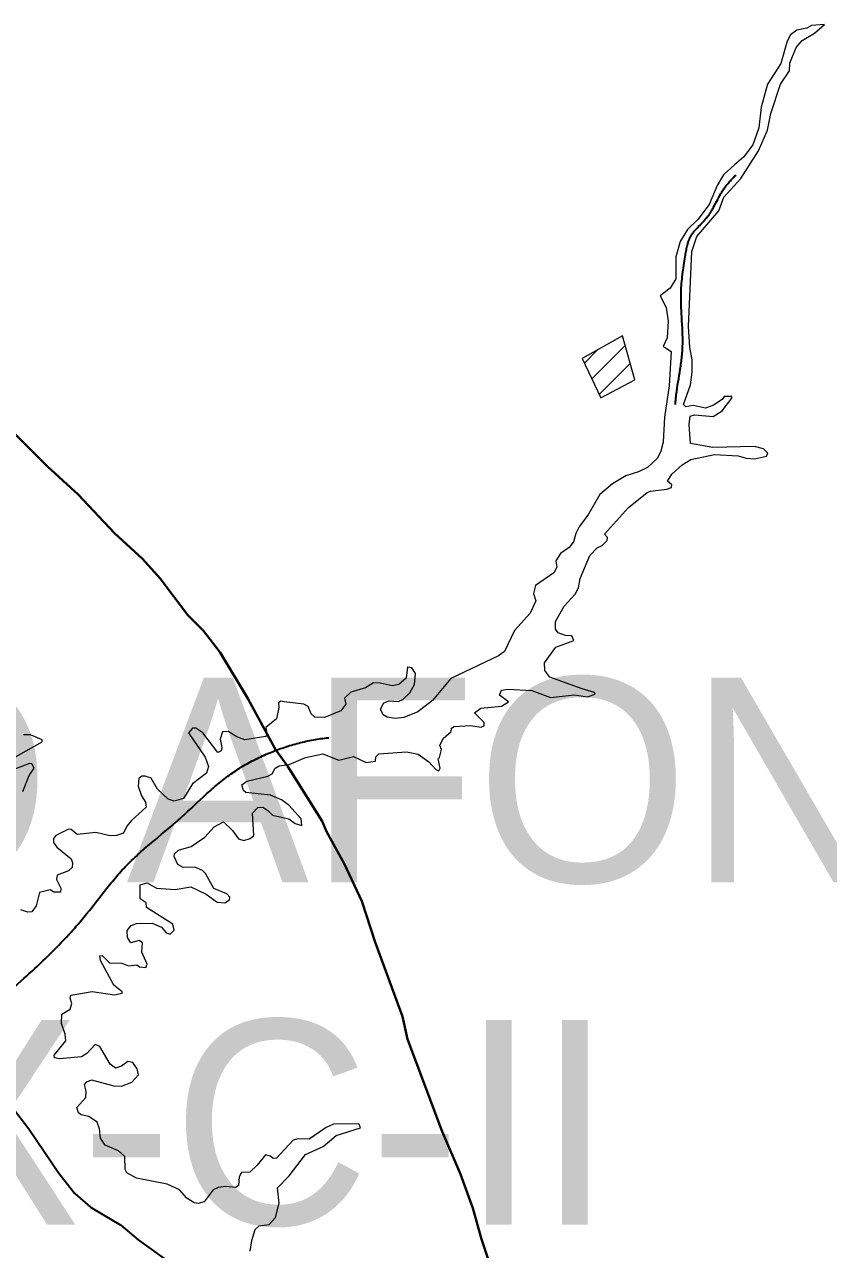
# Model space of a CAD drawing. Extents: x 553962 to 842807, y 8883888 to 9032388.
# Drawn here: x 580576 to 582541, y 8913256 to 8916251 of the extents above; entities that cross this region are included whole.
import ezdxf

# ---------------------------------------------------------------- set-up
doc = ezdxf.new("R2010")
doc.units = 0
doc.header["$LTSCALE"] = 200
doc.linetypes.add('LONG_DASH_SHORT_DASH', pattern=[9.9, 6, -1.2, 1.5, -1.2])
doc.layers.add('6', color=7, linetype='Continuous', lineweight=13)

msp = doc.modelspace()

# ---------------------------------------------------------------- linework, layer by layer
at = {"layer": '6'}
for p, q in [((581944.6, 8915423.4), (581977, 8915455.8)), ((581962.7, 8915385), (582044.4, 8915466.7)), ((581980.9, 8915346.6), (582056.6, 8915422.3))]:
    msp.add_line(p, q, dxfattribs=at)
for points in [[(582304.8, 8915340.4), (582304.8, 8915342), (582286.6, 8915341.9), (582281.6, 8915334.1), (582260.5, 8915320.6), (582240.9, 8915313.3), (582210.3, 8915320.1), (582192.5, 8915316.3), (582187, 8915321.8), (582203.9, 8915370.3), (582208.2, 8915401), (582208.2, 8915431.4), (582202.2, 8915462), (582198.8, 8915513), (582207.3, 8915696.3), (582219.6, 8915733), (582273.1, 8915795.9), (582285.5, 8915829.1), (582327.1, 8915874.5), (582370.1, 8915942.2), (582370.1, 8915942.2), (582392.5, 8915993.1), (582400.2, 8916033.9), (582424, 8916105.2), (582445.6, 8916138.3), (582446.5, 8916156.7), (582461.8, 8916195.3), (582477.1, 8916212.2), (582506.6, 8916230.2), (582531.5, 8916251.2), (582531.5, 8916251.2)], [(582531.5, 8916251.2), (582499.6, 8916248.9), (582488.1, 8916242), (582463.5, 8916237.3), (582448.2, 8916226.2), (582440.5, 8916210.5), (582424.4, 8916155.5), (582392.5, 8916105.1), (582376.8, 8916049.2), (582370.9, 8915998.2), (582356, 8915957.4), (582333.5, 8915927.2), (582311.8, 8915907.8)], [(582311.8, 8915907.8), (582284.6, 8915883.4), (582269.3, 8915857.9), (582249.3, 8915811.2), (582221.8, 8915774.3), (582196.3, 8915750.1), (582178.4, 8915720.3), (582168.2, 8915682.9), (582167.8, 8915629.8), (582154.6, 8915606.4), (582129.9, 8915587.7)], [(582129.9, 8915587.7), (582144.1, 8915559.5), (582149.1, 8915525.7), (582146.6, 8915485), (582137.2, 8915464.1), (582142.6, 8915460.6)], [(582142.6, 8915460.6), (582156.3, 8915451.8), (582151.7, 8915368), (582140.2, 8915291.2), (582136.8, 8915230), (582131.7, 8915208.4), (582123.6, 8915190.6), (582099, 8915168), (582077, 8915157.4), (582046.3, 8915148), (582013.1, 8915128.4), (581982.5, 8915102.5), (581954.9, 8915054.1), (581931.9, 8915023.4), (581923.5, 8915006.6), (581918.4, 8914986.2), (581907.3, 8914972.5), (581886.1, 8914958.1), (581874.7, 8914940.2), (581877.2, 8914924.9), (581870, 8914910.5), (581824.9, 8914879.9), (581820.3, 8914860), (581826.2, 8914842.6), (581812.2, 8914812), (581773.5, 8914769.9), (581749.7, 8914718.1), (581734.9, 8914707.9), (581618.5, 8914652.7), (581573.4, 8914598.2), (581537.3, 8914570.7), (581503.7, 8914556.7), (581482.9, 8914554.9), (581462.6, 8914557.9), (581453.2, 8914563.4), (581446, 8914577.4), (581454.5, 8914593.2), (581467.6, 8914597.8), (581490.6, 8914595.8), (581501.3, 8914601.3), (581518.3, 8914617.1), (581529.2, 8914637.8), (581531.8, 8914664.7), (581522.8, 8914678.6), (581513.2, 8914679.9)], [(582391.7, 8915204.8), (582382.3, 8915213.9), (582360.7, 8915219.8), (582258.7, 8915217.3), (582203.9, 8915226.8), (582200.9, 8915273.4), (582203.5, 8915293.3), (582213.6, 8915297.2), (582259.3, 8915293), (582281.7, 8915306.5), (582304.9, 8915337.4), (582304.8, 8915340.4)], [(581970.7, 8914614.3), (581969.7, 8914618.1), (581939.2, 8914627.2), (581859.8, 8914655.2), (581847.9, 8914671.7), (581847.1, 8914690.5), (581875, 8914728.6), (581919.2, 8914745.3), (581914.2, 8914756.3), (581898.4, 8914757.2), (581880.2, 8914764), (581873.8, 8914772.9), (581874.2, 8914791.6), (581895.4, 8914828.9), (581922.4, 8914858.5), (581929.9, 8914873.6), (581934.2, 8914897), (581958.3, 8914953), (581975.8, 8914971.7), (581987.7, 8914977.7), (582000, 8914989.6), (582001.3, 8914997.2), (581993.7, 8915005.3), (582052.2, 8915070.7), (582097.7, 8915107.2), (582105.8, 8915110.6), (582146.5, 8915114.9), (582157.6, 8915119.6), (582158, 8915125.9), (582147.9, 8915134.4), (582158.4, 8915151.8), (582183.9, 8915174.8), (582204.7, 8915187.9), (582262.2, 8915199.8), (582320.7, 8915196.4), (582340.3, 8915190.9), (582360.7, 8915189.7), (582389.5, 8915195.6), (582392.9, 8915203.7), (582391.7, 8915204.8)], [(581513.2, 8914679.9), (581512.4, 8914680.1), (581508.8, 8914653.4), (581491.5, 8914637.8), (581474.5, 8914634.8), (581445.6, 8914641.2), (581429, 8914641.6), (581409.9, 8914629.7), (581374.2, 8914618.7), (581358.5, 8914604.2), (581361.8, 8914589.3), (581349.1, 8914573.2), (581309.4, 8914556.6), (581285.8, 8914557.9), (581276.9, 8914566), (581269.3, 8914583.8), (581258.7, 8914589.3), (581210.8, 8914595.6)], [(581589.2, 8914426.7), (581589.2, 8914426.7), (581592.1, 8914433.5), (581587.5, 8914456.3), (581590.9, 8914459), (581595.1, 8914478.7), (581591.3, 8914488.7), (581599.8, 8914505.7), (581618.9, 8914522.7), (581619.8, 8914530.7), (581626.5, 8914535.4), (581666.5, 8914537.1), (581692.6, 8914533.7), (581700, 8914536.3), (581699.6, 8914544.8), (581675.9, 8914568.6), (581691.2, 8914579.6), (581742.1, 8914584.7), (581759.5, 8914595.3), (581737, 8914612), (581742.1, 8914623.7), (581758.3, 8914625.9), (581816.2, 8914623.3), (581862, 8914605.5), (581920.5, 8914612.7), (581952.1, 8914607.6), (581970.7, 8914614.3)], [(581210.8, 8914595.6), (581203.1, 8914596.7), (581196.8, 8914592.8), (581198.2, 8914581.7), (581192.3, 8914553.7), (581166, 8914532.4), (581169.4, 8914513.3), (581166.1, 8914510.4), (581166.1, 8914510.4), (581115, 8914502.3), (581094.8, 8914509.4), (581074.2, 8914522.6), (581059.8, 8914522.2), (581054.7, 8914504.4), (581058.5, 8914483.4), (581056.8, 8914475.9), (581048.8, 8914471.7), (581012.2, 8914519.2), (580995.2, 8914531.1), (580987.1, 8914531.1), (580977, 8914519.7), (581017.4, 8914460.1), (581025.8, 8914437.2), (581020.7, 8914421.1), (580987.2, 8914394.8), (580965, 8914358.7), (580941.8, 8914352.7), (580927.2, 8914357.4), (580901.3, 8914382), (580885.6, 8914408.8), (580871.1, 8914413.9), (580862.7, 8914413.5), (580855.9, 8914407.9), (580854.2, 8914388.8), (580861.8, 8914365.9), (580872, 8914349.7), (580873.7, 8914337.8), (580837.6, 8914305.6), (580826.1, 8914291.5), (580818.4, 8914274.1), (580801.5, 8914268.6), (580784.5, 8914267.7), (580750.5, 8914275.8), (580704.7, 8914270.7), (580690.1, 8914283.4), (580684.2, 8914284.3)], [(580540.9, 8914453.7), (580619.1, 8914497.9), (580619.2, 8914502.6), (580590.8, 8914515), (580573.8, 8914515)], [(581254, 8914292.7), (581252.1, 8914309), (581222.6, 8914342.9), (581204.2, 8914356.1), (581177.1, 8914367.1), (581117.1, 8914374), (581111.6, 8914378.7), (581107.8, 8914392.6), (581119.7, 8914401.7), (581171.2, 8914413.5), (581181.3, 8914419.4), (581188.5, 8914433), (581198.3, 8914438.9), (581223.1, 8914442), (581262.9, 8914458.9), (581305.3, 8914467.8), (581344.4, 8914453), (581380.1, 8914461.5), (581411.5, 8914447.1), (581411.5, 8914447.1), (581434.5, 8914450), (581435, 8914461), (581442.2, 8914467.8), (581510.2, 8914473.3), (581538.2, 8914467), (581564.6, 8914448.3), (581581.5, 8914430), (581589.2, 8914426.7)], [(580572.5, 8914376.1), (580587.8, 8914415.1), (580600.1, 8914432.9), (580594.2, 8914444), (580588.1, 8914444.4), (580554.2, 8914431.3)], [(580725.8, 8913628.3), (580726.7, 8913643.7), (580723.3, 8913659.7), (580728.5, 8913666.2), (580740.3, 8913670.8), (580794.7, 8913656.8), (580813.4, 8913656), (580838.5, 8913665.3), (580855, 8913683.3), (580851.9, 8913698.2), (580840.7, 8913713.2), (580828.6, 8913715.8), (580813.3, 8913704.4), (580798.6, 8913699.7), (580785.4, 8913709.5), (580760.4, 8913752.7), (580748.8, 8913757.4), (580748.8, 8913757.4), (580728.7, 8913735.3), (580715.3, 8913727.8), (580662.1, 8913722.7), (580649.9, 8913724.8), (580648.6, 8913731.3), (580677.4, 8913766.9), (580675.8, 8913782.8), (580666.3, 8913808.9), (580667.2, 8913831.8), (580687.6, 8913843.8), (580692.3, 8913857.8), (580687.6, 8913870.5), (580689.8, 8913878.1), (580742, 8913887.5), (580796.3, 8913879.4), (580814.6, 8913883.3), (580815, 8913886.7), (580794.2, 8913902.9), (580761.6, 8913963.1), (580760, 8913974.2), (580765.8, 8913975.4), (580783.7, 8913957.6), (580814.2, 8913956.7), (580830.4, 8913949.6), (580851.1, 8913952.1), (580857.6, 8913947.4), (580873.2, 8913945.7), (580876.2, 8913953.8), (580863.1, 8913983), (580864.4, 8914006.4), (580856.7, 8914011.5), (580836.3, 8914006.5), (580827.9, 8914019), (580827.4, 8914036.1), (580836.8, 8914048.5), (580849.9, 8914053.2), (580888.1, 8914054.5), (580910.9, 8914044.4), (580922.6, 8914030.2), (580932.3, 8914027.3), (580941.7, 8914037.1), (580938.6, 8914052), (580874.8, 8914092.1), (580873.3, 8914103.7), (580858.9, 8914113.8), (580859.3, 8914147.9), (580876.3, 8914152.6), (580898.7, 8914139.9), (580944.2, 8914136.5), (580982.5, 8914142.8), (581020.6, 8914125.5), (581047.5, 8914105.4), (581065.7, 8914103.8), (581077.6, 8914111), (581078.4, 8914117.4), (581070.4, 8914125.8), (581039, 8914138.6), (581019, 8914175.5), (581011.3, 8914183.2), (580992.7, 8914190.8), (580963.8, 8914190), (580951, 8914197.3), (580941.7, 8914216.9), (580942.6, 8914224), (580952.6, 8914232.4), (580983.3, 8914241.4), (581017.3, 8914264.8), (581039.8, 8914289.8), (581062.3, 8914302.1), (581084.4, 8914280.9), (581098.9, 8914260.1), (581112.5, 8914256.7), (581127.8, 8914260.9), (581136.7, 8914268.2), (581133.7, 8914323.3), (581146.8, 8914337), (581158.8, 8914337.4), (581171.1, 8914329.7), (581182.2, 8914317.9), (581222, 8914309.4), (581237.5, 8914298.2), (581254, 8914292.7), (581254, 8914292.7)], [(580684.2, 8914284.3), (580652.8, 8914268.5), (580647.3, 8914260.9), (580647.3, 8914251.2), (580654.9, 8914239.7), (580690.2, 8914211.6), (580693.6, 8914201.8), (580692.7, 8914190.4), (580684.2, 8914182.4), (580655.8, 8914171.7), (580654.5, 8914160.7), (580665.1, 8914139.9), (580664.2, 8914129.7), (580647.7, 8914130.1), (580639, 8914135.6), (580613.3, 8914128.8), (580604.8, 8914096.6), (580594.4, 8914082), (580584.8, 8914081.2), (580567.7, 8914087.2)], [(581395.5, 8913558.8), (581393.4, 8913564), (581331.8, 8913562.5), (581313.7, 8913554.8), (581271.7, 8913526.4), (581243.6, 8913526.8), (581233.1, 8913523.4), (581192.3, 8913479.7), (581183.8, 8913479.2), (581177.3, 8913484.8), (581165.2, 8913488.1), (581145.2, 8913462.7), (581126.9, 8913445.2), (581106.9, 8913444.3), (581101, 8913433.8), (581099.3, 8913413), (581093, 8913408.3), (581068.2, 8913410.4), (581049.5, 8913408.2), (581037.3, 8913402.3), (581015.1, 8913373), (581000.3, 8913368.8), (580991, 8913370.5), (580972.7, 8913381.9), (580954.8, 8913402.3), (580924.7, 8913415.9), (580850, 8913430.8), (580826.2, 8913443.5), (580821.9, 8913451.7), (580821.4, 8913483.8), (580806.2, 8913497.9), (580773.4, 8913511.1), (580762, 8913528.9), (580759.4, 8913551.8), (580753.9, 8913567.6), (580733.6, 8913581.2), (580714.8, 8913585.4), (580708, 8913590.5), (580703.8, 8913603.3), (580725.8, 8913628.3)], [(581127.7, 8913252.7), (581131.6, 8913278.4), (581140.4, 8913305.3), (581149.5, 8913313.9), (581174.5, 8913317.8), (581189.4, 8913334.3), (581198.3, 8913370), (581194.5, 8913407.4), (581223.3, 8913436.7), (581262.9, 8913488.6), (581306.2, 8913508.1), (581338.1, 8913534.9), (581397.5, 8913553.8), (581395.5, 8913558.8)]]:
    msp.add_lwpolyline(points, dxfattribs=at)
msp.add_lwpolyline([(581939.3, 8915434.4), (581984.7, 8915338.5), (582067.6, 8915382.2), (582037.9, 8915490.4)], close=True, dxfattribs=at)
at = {"layer": '6', "lineweight": 40}
msp.add_lwpolyline([(580544.8, 8915258.9), (580632.4, 8915170.4), (580707.5, 8915102.2), (580796.1, 8915008), (580864.8, 8914944.9), (580908, 8914896.5), (580975.6, 8914807.3), (581014.1, 8914768.8), (581054.2, 8914715.7), (581122.1, 8914603.3), (581190, 8914478.8), (581219.6, 8914436.9), (581303.4, 8914303.8), (581314.5, 8914278.2), (581358.6, 8914198.6), (581401, 8914107.8), (581433.4, 8914007.5), (581500, 8913826), (581512.1, 8913770.6), (581596.8, 8913544.9), (581641.8, 8913440.2), (581672.3, 8913357.5), (581692.8, 8913282), (581711.4, 8913227.6)], dxfattribs=at)
at = {"layer": '6', "linetype": 'LONG_DASH_SHORT_DASH', "lineweight": 35}
msp.add_lwpolyline([(580296.8, 8914021.7), (580327.5, 8913929.6), (580356.8, 8913860.5), (580407, 8913765.4), (580438.5, 8913736.4), (580458.5, 8913709.2), (580491.3, 8913675.5), (580586.9, 8913551.8), (580660.3, 8913442.9), (580699.2, 8913393.6), (580737.3, 8913359.6), (580811.7, 8913316.2), (580854, 8913279.9), (580932.2, 8913223.8)], dxfattribs=at)
for points in [[(582166.9, 8915321.8), (582167.5, 8915329.8), (582184.4, 8915456.4), (582181, 8915596.5), (582191.1, 8915684.3), (582204.6, 8915733.2), (582245.1, 8915780.5), (582285.6, 8915849.7), (582314.9, 8915883.4)], [(580405.8, 8913765.1), (580507.1, 8913857.9), (580714.6, 8914060.4), (580822.6, 8914192), (580952.6, 8914306.7), (581077.4, 8914416.4), (581210.8, 8914483.9), (581355.9, 8914509.2), (581407.7, 8914506.8)]]:
    msp.add_spline(points, degree=3, dxfattribs=at)

# ---------------------------------------------------------------- texts
at = {"layer": '6'}
for s, p in [('(PAULO AFONSO)', (578150.5, 8914154.4)), ('SC-24-X-C-II', (578150.5, 8913317.3))]:
    msp.add_text(s, height=500, dxfattribs=at).set_placement(p)

doc.saveas('drawing.dxf')
